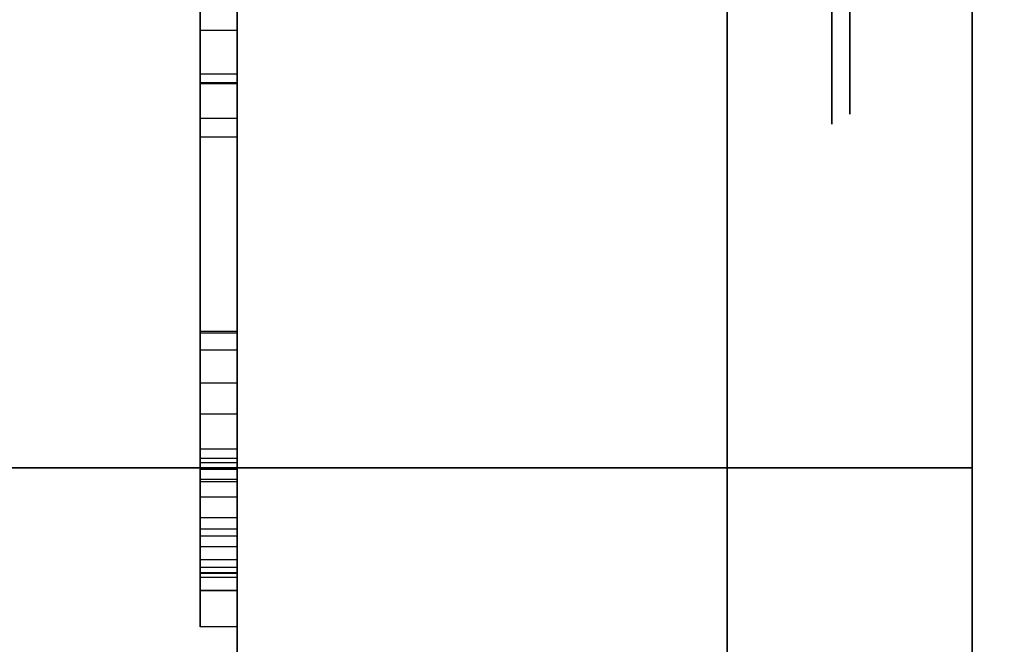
# Model space of a CAD drawing. Header units: millimetres. Extents: x 0 to 1524, y 0 to 1016.
# Tile 335 of 352: x 1394.188 to 1394.992, y 413.863 to 414.372. Entities that reach past the tile are written whole.
import ezdxf

# ---------------------------------------------------------------- set-up
doc = ezdxf.new("R2010")
doc.units = ezdxf.units.MM
doc.header["$LTSCALE"] = 83.82
doc.layers.get('0').update_dxf_attribs({"linetype": 'CONTINUOUS'})
doc.styles.get("Standard").update_dxf_attribs({"font": 'txt', "width": 0.8})
doc.dimstyles.new('DIMSTYLE_1', dxfattribs={"dimtxt": 15, "dimasz": 12, "dimexe": 0.18, "dimexo": 0.0625, "dimgap": 0.09, "dimtad": 1, "dimzin": 0, "dimdsep": 46, "dimtxsty": 'STANDARD', "dimblk": 'CLOSED', "dimblk1": 'CLOSED', "dimblk2": 'CLOSED', "dimcen": 0.09, "dimadec": 0, "dimazin": 0, "dimtp": 0.01, "dimtm": 0.01, "dimtfac": 1, "dimtofl": 0, "dimtmove": 0, "dimatfit": 3, "dimldrblk": 'CLOSED', "dimfxl": 1, "dimtolj": 1, "dimtzin": 0, "dimarcsym": 0})

# ---------------------------------------------------------------- blocks, each defined once
blk = doc.blocks.new('_CLOSED')
at = {"color": 0, "linetype": 'BYBLOCK'}
for p, q in [((0, 0), (-1, 0.208333)), ((-1, 0.208333), (-1, -0.208333)), ((-1, -0.208333), (0, 0)), ((-1, 0), (0, 0))]:
    blk.add_line(p, q, dxfattribs=at)
blk = doc.blocks.new('*D5')
at = {"color": 2, "linetype": 'CONTINUOUS'}
for p, q in [((1198.14537, 405.55665), (1198.14537, 520.52834)), ((1416.10397, 413.01746), (1416.10397, 520.52834)), ((1198.14537, 519.52834), (1307.12467, 519.52834)), ((1416.10397, 519.52834), (1307.12467, 519.52834))]:
    blk.add_line(p, q, dxfattribs=at)
at = {"color": 2, "linetype": 'CONTINUOUS', "xscale": 12, "yscale": 12, "zscale": 12, "rotation": 180}
blk.add_blockref('_CLOSED', (1198.14537, 519.52834), dxfattribs=at)
at = {"color": 2, "linetype": 'CONTINUOUS', "xscale": 12, "yscale": 12, "zscale": 12}
blk.add_blockref('_CLOSED', (1416.10397, 519.52834), dxfattribs=at)

msp = doc.modelspace()

# ---------------------------------------------------------------- linework, layer by layer
at = {"color": 6, "linetype": 'CONTINUOUS'}
for p, q in [((1394.36537, 417.65665), (1394.36537, 411.15665)), ((1394.36537, 411.15665), (1394.36537, 417.65665)), ((1394.36537, 417.65665), (1394.36537, 411.15665)), ((1394.36537, 411.15665), (1394.36537, 417.65665)), ((1394.36537, 417.65665), (1394.36537, 411.15665)), ((1394.36537, 411.15665), (1394.36537, 417.65665)), ((1394.36537, 417.65665), (1394.36537, 411.15665)), ((1394.36537, 411.15665), (1394.36537, 417.65665)), ((1394.76537, 414.80665), (1394.76537, 414.00665)), ((1394.76537, 414.80665), (1394.76537, 414.00665)), ((1394.76537, 414.00665), (1394.76537, 414.80665)), ((1394.76537, 414.80665), (1394.76537, 414.00665)), ((1394.76537, 414.80665), (1394.76537, 414.00665)), ((1394.76537, 414.80665), (1394.76537, 414.00665)), ((1394.76537, 414.00665), (1394.76537, 414.80665)), ((1394.76537, 414.80665), (1394.76537, 414.00665)), ((1394.76537, 414.80665), (1394.76537, 414.00665)), ((1394.76537, 414.80665), (1394.76537, 414.00665)), ((1394.76537, 414.00665), (1394.76537, 414.80665)), ((1394.76537, 414.80665), (1394.76537, 414.00665)), ((1394.76537, 414.80665), (1394.76537, 414.00665)), ((1394.76537, 414.80665), (1394.76537, 414.00665)), ((1394.76537, 414.00665), (1394.76537, 414.80665)), ((1394.76537, 414.80665), (1394.76537, 414.00665)), ((1394.96537, 414.00665), (1394.96537, 414.80665)), ((1394.96537, 414.80665), (1394.96537, 414.00665)), ((1394.96537, 414.00665), (1394.96537, 414.80665)), ((1394.96537, 414.80665), (1394.96537, 414.00665)), ((1394.96537, 414.00665), (1394.96537, 414.80665)), ((1394.96537, 414.80665), (1394.96537, 414.00665)), ((1394.96537, 414.00665), (1394.96537, 414.80665)), ((1394.96537, 414.80665), (1394.96537, 414.00665)), ((1394.33537, 414.31985), (1394.33537, 414.62864)), ((1394.33537, 414.31985), (1394.33537, 414.62864)), ((1394.33537, 414.31985), (1394.33537, 414.62864)), ((1394.33537, 414.31985), (1394.33537, 414.62864)), ((1394.36537, 414.62864), (1394.36537, 414.31985)), ((1394.36537, 414.62864), (1394.36537, 414.31985)), ((1394.36537, 414.62864), (1394.36537, 414.31985)), ((1394.36537, 414.62864), (1394.36537, 414.31985)), ((1394.33537, 414.32077), (1394.33537, 414.56707)), ((1394.33537, 414.56707), (1394.33537, 414.32077)), ((1394.33537, 414.32077), (1394.33537, 414.56707)), ((1394.33537, 414.56707), (1394.33537, 414.32077)), ((1394.33537, 414.32077), (1394.33537, 414.56707)), ((1394.33537, 414.56707), (1394.33537, 414.32077)), ((1394.33537, 414.32077), (1394.33537, 414.56707)), ((1394.33537, 414.56707), (1394.33537, 414.32077)), ((1394.36537, 414.32077), (1394.36537, 414.56707)), ((1394.36537, 414.56707), (1394.36537, 414.32077)), ((1394.36537, 414.32077), (1394.36537, 414.56707)), ((1394.36537, 414.56707), (1394.36537, 414.32077)), ((1394.36537, 414.32077), (1394.36537, 414.56707)), ((1394.36537, 414.56707), (1394.36537, 414.32077)), ((1394.36537, 414.32077), (1394.36537, 414.56707)), ((1394.36537, 414.56707), (1394.36537, 414.32077)), ((1394.33537, 414.53628), (1394.33537, 414.05064)), ((1394.33537, 414.53628), (1394.33537, 414.05064)), ((1394.33537, 414.53628), (1394.33537, 414.05064)), ((1394.33537, 414.53628), (1394.33537, 414.05064)), ((1394.36537, 414.53628), (1394.36537, 414.05064)), ((1394.36537, 414.53628), (1394.36537, 414.05064)), ((1394.36537, 414.53628), (1394.36537, 414.05064)), ((1394.36537, 414.53628), (1394.36537, 414.05064)), ((1394.33537, 414.38073), (1394.33537, 414.27656)), ((1394.33537, 414.38073), (1394.33537, 414.27656)), ((1394.33537, 414.38073), (1394.33537, 414.27656)), ((1394.33537, 414.38073), (1394.33537, 414.27656)), ((1394.36537, 414.27656), (1394.36537, 414.38073)), ((1394.36537, 414.27656), (1394.36537, 414.38073)), ((1394.36537, 414.27656), (1394.36537, 414.38073)), ((1394.36537, 414.27656), (1394.36537, 414.38073)), ((1394.33537, 414.10295), (1394.33537, 414.36383)), ((1394.33537, 414.10295), (1394.33537, 414.36383)), ((1394.33537, 414.10295), (1394.33537, 414.36383)), ((1394.33537, 414.10295), (1394.33537, 414.36383)), ((1394.36537, 414.10295), (1394.36537, 414.36383)), ((1394.36537, 414.10295), (1394.36537, 414.36383)), ((1394.36537, 414.10295), (1394.36537, 414.36383)), ((1394.36537, 414.10295), (1394.36537, 414.36383)), ((1394.33537, 414.29184), (1394.33537, 414.32772)), ((1394.33537, 414.29184), (1394.33537, 414.32772)), ((1394.33537, 414.29184), (1394.33537, 414.32772)), ((1394.33537, 414.29184), (1394.33537, 414.32772)), ((1394.36537, 414.32772), (1394.36537, 414.29184)), ((1394.36537, 414.32772), (1394.36537, 414.29184)), ((1394.36537, 414.32772), (1394.36537, 414.29184)), ((1394.36537, 414.32772), (1394.36537, 414.29184)), ((1394.33537, 414.07587), (1394.33537, 414.32077)), ((1394.33537, 414.32077), (1394.33537, 414.07587)), ((1394.36537, 414.32077), (1394.33537, 414.32077)), ((1394.36537, 414.32077), (1394.33537, 414.32077)), ((1394.33537, 414.07587), (1394.33537, 414.32077)), ((1394.33537, 414.32077), (1394.33537, 414.07587)), ((1394.36537, 414.32077), (1394.33537, 414.32077)), ((1394.36537, 414.32077), (1394.33537, 414.32077)), ((1394.33537, 414.07587), (1394.33537, 414.32077)), ((1394.33537, 414.32077), (1394.33537, 414.07587)), ((1394.36537, 414.32077), (1394.33537, 414.32077)), ((1394.36537, 414.32077), (1394.33537, 414.32077)), ((1394.33537, 414.07587), (1394.33537, 414.32077)), ((1394.33537, 414.32077), (1394.33537, 414.07587)), ((1394.36537, 414.32077), (1394.33537, 414.32077)), ((1394.36537, 414.32077), (1394.33537, 414.32077)), ((1394.33537, 414.01429), (1394.33537, 414.31985)), ((1394.36537, 414.31985), (1394.33537, 414.31985)), ((1394.33537, 414.01429), (1394.33537, 414.31985)), ((1394.36537, 414.31985), (1394.33537, 414.31985)), ((1394.33537, 414.01429), (1394.33537, 414.31985)), ((1394.36537, 414.31985), (1394.33537, 414.31985)), ((1394.33537, 414.01429), (1394.33537, 414.31985)), ((1394.36537, 414.31985), (1394.33537, 414.31985)), ((1394.36537, 414.07587), (1394.36537, 414.32077)), ((1394.36537, 414.32077), (1394.36537, 414.07587)), ((1394.36537, 414.07587), (1394.36537, 414.32077)), ((1394.36537, 414.32077), (1394.36537, 414.07587)), ((1394.36537, 414.07587), (1394.36537, 414.32077)), ((1394.36537, 414.32077), (1394.36537, 414.07587)), ((1394.36537, 414.07587), (1394.36537, 414.32077)), ((1394.36537, 414.32077), (1394.36537, 414.07587)), ((1394.36537, 414.31985), (1394.36537, 414.01429)), ((1394.36537, 414.31985), (1394.36537, 414.01429)), ((1394.36537, 414.31985), (1394.36537, 414.01429)), ((1394.36537, 414.31985), (1394.36537, 414.01429)), ((1394.33537, 414.27656), (1394.33537, 414.118)), ((1394.36537, 414.27656), (1394.33537, 414.27656)), ((1394.33537, 414.27656), (1394.33537, 414.118)), ((1394.36537, 414.27656), (1394.33537, 414.27656)), ((1394.33537, 414.27656), (1394.33537, 414.118)), ((1394.36537, 414.27656), (1394.33537, 414.27656)), ((1394.33537, 414.27656), (1394.33537, 414.118)), ((1394.36537, 414.27656), (1394.33537, 414.27656)), ((1394.36537, 414.118), (1394.36537, 414.27656)), ((1394.36537, 414.118), (1394.36537, 414.27656)), ((1394.36537, 414.118), (1394.36537, 414.27656)), ((1394.36537, 414.118), (1394.36537, 414.27656)), ((1394.33537, 414.118), (1394.33537, 413.9423)), ((1394.36537, 414.118), (1394.33537, 414.118)), ((1394.33537, 414.118), (1394.33537, 413.9423)), ((1394.36537, 414.118), (1394.33537, 414.118)), ((1394.33537, 414.118), (1394.33537, 413.9423)), ((1394.36537, 414.118), (1394.33537, 414.118)), ((1394.33537, 414.118), (1394.33537, 413.9423)), ((1394.36537, 414.118), (1394.33537, 414.118)), ((1394.33537, 414.0055), (1394.33537, 414.11661)), ((1394.33537, 414.0055), (1394.33537, 414.11661)), ((1394.33537, 414.0055), (1394.33537, 414.11661)), ((1394.33537, 414.0055), (1394.33537, 414.11661)), ((1394.36537, 413.9423), (1394.36537, 414.118)), ((1394.36537, 413.9423), (1394.36537, 414.118)), ((1394.36537, 413.9423), (1394.36537, 414.118)), ((1394.36537, 413.9423), (1394.36537, 414.118)), ((1394.36537, 414.11661), (1394.36537, 414.0055)), ((1394.36537, 414.11661), (1394.36537, 414.0055)), ((1394.36537, 414.11661), (1394.36537, 414.0055)), ((1394.36537, 414.11661), (1394.36537, 414.0055)), ((1394.33537, 414.10295), (1394.33537, 414.0055)), ((1394.33537, 414.10295), (1394.36537, 414.10295)), ((1394.33537, 414.10295), (1394.33537, 414.0055)), ((1394.33537, 414.10295), (1394.36537, 414.10295)), ((1394.33537, 414.10295), (1394.33537, 414.0055)), ((1394.33537, 414.10295), (1394.36537, 414.10295)), ((1394.33537, 414.10295), (1394.33537, 414.0055)), ((1394.33537, 414.10295), (1394.36537, 414.10295)), ((1394.36537, 414.0055), (1394.36537, 414.10295)), ((1394.36537, 414.0055), (1394.36537, 414.10295)), ((1394.36537, 414.0055), (1394.36537, 414.10295)), ((1394.36537, 414.0055), (1394.36537, 414.10295)), ((1394.33537, 413.96591), (1394.33537, 414.07587)), ((1394.33537, 414.07587), (1394.33537, 413.96591)), ((1394.36537, 414.07587), (1394.33537, 414.07587)), ((1394.36537, 414.07587), (1394.33537, 414.07587)), ((1394.33537, 413.96591), (1394.33537, 414.07587)), ((1394.33537, 414.07587), (1394.33537, 413.96591)), ((1394.36537, 414.07587), (1394.33537, 414.07587)), ((1394.36537, 414.07587), (1394.33537, 414.07587)), ((1394.33537, 413.96591), (1394.33537, 414.07587)), ((1394.33537, 414.07587), (1394.33537, 413.96591)), ((1394.36537, 414.07587), (1394.33537, 414.07587)), ((1394.36537, 414.07587), (1394.33537, 414.07587)), ((1394.33537, 413.96591), (1394.33537, 414.07587)), ((1394.33537, 414.07587), (1394.33537, 413.96591)), ((1394.36537, 414.07587), (1394.33537, 414.07587)), ((1394.36537, 414.07587), (1394.33537, 414.07587)), ((1394.36537, 413.96591), (1394.36537, 414.07587)), ((1394.36537, 414.07587), (1394.36537, 413.96591)), ((1394.36537, 413.96591), (1394.36537, 414.07587)), ((1394.36537, 414.07587), (1394.36537, 413.96591)), ((1394.36537, 413.96591), (1394.36537, 414.07587)), ((1394.36537, 414.07587), (1394.36537, 413.96591)), ((1394.36537, 413.96591), (1394.36537, 414.07587)), ((1394.36537, 414.07587), (1394.36537, 413.96591)), ((1394.33537, 414.02216), (1394.33537, 413.93165)), ((1394.33537, 414.02216), (1394.33537, 413.93165)), ((1394.33537, 414.02216), (1394.33537, 413.93165)), ((1394.33537, 414.02216), (1394.33537, 413.93165)), ((1394.36537, 413.93165), (1394.36537, 414.02216)), ((1394.36537, 413.93165), (1394.36537, 414.02216)), ((1394.36537, 413.93165), (1394.36537, 414.02216)), ((1394.36537, 413.93165), (1394.36537, 414.02216)), ((1394.33537, 413.87702), (1394.33537, 414.01429)), ((1394.36537, 414.01429), (1394.33537, 414.01429)), ((1394.33537, 413.87702), (1394.33537, 414.01429)), ((1394.36537, 414.01429), (1394.33537, 414.01429)), ((1394.33537, 413.87702), (1394.33537, 414.01429)), ((1394.36537, 414.01429), (1394.33537, 414.01429)), ((1394.33537, 413.87702), (1394.33537, 414.01429)), ((1394.36537, 414.01429), (1394.33537, 414.01429)), ((1394.36537, 414.01429), (1394.36537, 413.87702)), ((1394.36537, 414.01429), (1394.36537, 413.87702)), ((1394.36537, 414.01429), (1394.36537, 413.87702)), ((1394.36537, 414.01429), (1394.36537, 413.87702)), ((1394.76537, 414.00665), (1392.92145, 414.00665)), ((1392.92145, 414.00665), (1394.76537, 414.00665)), ((1394.76537, 414.00665), (1392.92145, 414.00665)), ((1392.92145, 414.00665), (1394.76537, 414.00665)), ((1394.76537, 414.00665), (1392.92145, 414.00665)), ((1392.92145, 414.00665), (1394.76537, 414.00665)), ((1394.76537, 414.00665), (1392.92145, 414.00665)), ((1392.92145, 414.00665), (1394.76537, 414.00665)), ((1392.96537, 414.00665), (1394.76537, 414.00665)), ((1394.76537, 414.00665), (1392.96537, 414.00665)), ((1392.96537, 414.00665), (1394.76537, 414.00665)), ((1394.76537, 414.00665), (1392.96537, 414.00665)), ((1392.96537, 414.00665), (1394.76537, 414.00665)), ((1394.76537, 414.00665), (1392.96537, 414.00665)), ((1392.96537, 414.00665), (1394.76537, 414.00665)), ((1394.76537, 414.00665), (1392.96537, 414.00665)), ((1394.33537, 413.99554), (1394.33537, 414.01082)), ((1394.33537, 413.99554), (1394.33537, 414.01082)), ((1394.33537, 413.99554), (1394.33537, 414.01082)), ((1394.33537, 413.99554), (1394.33537, 414.01082)), ((1394.33537, 414.0055), (1394.33537, 413.96591)), ((1394.36537, 414.0055), (1394.33537, 414.0055)), ((1394.33537, 414.0055), (1394.33537, 413.96591)), ((1394.36537, 414.0055), (1394.33537, 414.0055)), ((1394.33537, 414.0055), (1394.33537, 413.96591)), ((1394.36537, 414.0055), (1394.33537, 414.0055)), ((1394.33537, 414.0055), (1394.33537, 413.96591)), ((1394.36537, 414.0055), (1394.33537, 414.0055)), ((1394.36537, 414.01082), (1394.36537, 413.99554)), ((1394.36537, 414.01082), (1394.36537, 413.99554)), ((1394.36537, 414.01082), (1394.36537, 413.99554)), ((1394.36537, 414.01082), (1394.36537, 413.99554)), ((1394.36537, 413.96591), (1394.36537, 414.0055)), ((1394.36537, 413.96591), (1394.36537, 414.0055)), ((1394.36537, 413.96591), (1394.36537, 414.0055)), ((1394.36537, 413.96591), (1394.36537, 414.0055)), ((1394.76537, 414.00665), (1394.76537, 412.26665)), ((1394.76537, 412.26665), (1394.76537, 414.00665)), ((1394.76537, 414.00665), (1394.76537, 412.26665)), ((1394.76537, 412.26665), (1394.76537, 414.00665)), ((1394.76537, 414.00665), (1394.76537, 412.26665)), ((1394.76537, 412.26665), (1394.76537, 414.00665)), ((1394.76537, 414.00665), (1394.76537, 412.26665)), ((1394.76537, 412.26665), (1394.76537, 414.00665)), ((1394.76537, 414.00665), (1394.76537, 412.26665)), ((1394.76537, 412.26665), (1394.76537, 414.00665)), ((1394.76537, 414.00665), (1394.76537, 412.26665)), ((1394.76537, 412.26665), (1394.76537, 414.00665)), ((1394.76537, 414.00665), (1394.76537, 412.26665)), ((1394.76537, 412.26665), (1394.76537, 414.00665)), ((1394.76537, 414.00665), (1394.76537, 412.26665)), ((1394.76537, 412.26665), (1394.76537, 414.00665)), ((1394.33537, 413.9254), (1394.33537, 413.99716)), ((1394.33537, 413.9254), (1394.33537, 413.99716)), ((1394.33537, 413.9254), (1394.33537, 413.99716)), ((1394.33537, 413.9254), (1394.33537, 413.99716)), ((1394.36537, 413.99716), (1394.36537, 413.9254)), ((1394.36537, 413.99716), (1394.36537, 413.9254)), ((1394.36537, 413.99716), (1394.36537, 413.9254)), ((1394.36537, 413.99716), (1394.36537, 413.9254)), ((1394.33537, 413.9511), (1394.33537, 413.98281)), ((1394.33537, 413.9511), (1394.33537, 413.98281)), ((1394.33537, 413.9511), (1394.33537, 413.98281)), ((1394.33537, 413.9511), (1394.33537, 413.98281)), ((1394.36537, 413.98281), (1394.36537, 413.9511)), ((1394.36537, 413.98281), (1394.36537, 413.9511)), ((1394.36537, 413.98281), (1394.36537, 413.9511)), ((1394.36537, 413.98281), (1394.36537, 413.9511)), ((1394.36537, 413.96591), (1394.33537, 413.96591)), ((1394.36537, 413.96591), (1394.33537, 413.96591)), ((1394.36537, 413.96591), (1394.33537, 413.96591)), ((1394.36537, 413.96591), (1394.33537, 413.96591)), ((1394.33537, 413.92077), (1394.33537, 413.95665)), ((1394.33537, 413.92077), (1394.33537, 413.95665)), ((1394.33537, 413.92077), (1394.33537, 413.95665)), ((1394.33537, 413.92077), (1394.33537, 413.95665)), ((1394.36537, 413.95665), (1394.36537, 413.92077)), ((1394.36537, 413.95665), (1394.36537, 413.92077)), ((1394.36537, 413.95665), (1394.36537, 413.92077)), ((1394.36537, 413.95665), (1394.36537, 413.92077)), ((1394.33537, 413.9423), (1394.33537, 413.87702)), ((1394.36537, 413.9423), (1394.33537, 413.9423)), ((1394.33537, 413.9423), (1394.33537, 413.87702)), ((1394.36537, 413.9423), (1394.33537, 413.9423)), ((1394.33537, 413.9423), (1394.33537, 413.87702)), ((1394.36537, 413.9423), (1394.33537, 413.9423)), ((1394.33537, 413.9423), (1394.33537, 413.87702)), ((1394.36537, 413.9423), (1394.33537, 413.9423)), ((1394.36537, 413.87702), (1394.36537, 413.9423)), ((1394.36537, 413.87702), (1394.36537, 413.9423)), ((1394.36537, 413.87702), (1394.36537, 413.9423)), ((1394.36537, 413.87702), (1394.36537, 413.9423)), ((1394.33537, 413.93165), (1394.33537, 413.87702)), ((1394.36537, 413.93165), (1394.33537, 413.93165)), ((1394.33537, 413.93165), (1394.33537, 413.87702)), ((1394.36537, 413.93165), (1394.33537, 413.93165)), ((1394.33537, 413.93165), (1394.33537, 413.87702)), ((1394.36537, 413.93165), (1394.33537, 413.93165)), ((1394.33537, 413.93165), (1394.33537, 413.87702)), ((1394.36537, 413.93165), (1394.33537, 413.93165)), ((1394.36537, 413.87702), (1394.36537, 413.93165)), ((1394.36537, 413.87702), (1394.36537, 413.93165)), ((1394.36537, 413.87702), (1394.36537, 413.93165)), ((1394.36537, 413.87702), (1394.36537, 413.93165)), ((1394.33537, 413.87702), (1394.33537, 413.9254)), ((1394.36537, 413.9254), (1394.33537, 413.9254)), ((1394.33537, 413.87702), (1394.33537, 413.9254)), ((1394.36537, 413.9254), (1394.33537, 413.9254)), ((1394.33537, 413.87702), (1394.33537, 413.9254)), ((1394.36537, 413.9254), (1394.33537, 413.9254)), ((1394.33537, 413.87702), (1394.33537, 413.9254)), ((1394.36537, 413.9254), (1394.33537, 413.9254)), ((1394.36537, 413.9254), (1394.36537, 413.87702)), ((1394.36537, 413.9254), (1394.36537, 413.87702)), ((1394.36537, 413.9254), (1394.36537, 413.87702)), ((1394.36537, 413.9254), (1394.36537, 413.87702)), ((1394.33537, 413.90665), (1394.33537, 413.92101)), ((1394.33537, 413.90665), (1394.33537, 413.92101)), ((1394.33537, 413.90665), (1394.33537, 413.92101)), ((1394.33537, 413.90665), (1394.33537, 413.92101)), ((1394.33537, 413.91753), (1394.33537, 413.90665)), ((1394.33537, 413.91753), (1394.33537, 413.90665)), ((1394.33537, 413.91753), (1394.33537, 413.90665)), ((1394.33537, 413.91753), (1394.33537, 413.90665)), ((1394.36537, 413.92101), (1394.36537, 413.90665)), ((1394.36537, 413.92101), (1394.36537, 413.90665)), ((1394.36537, 413.92101), (1394.36537, 413.90665)), ((1394.36537, 413.92101), (1394.36537, 413.90665)), ((1394.36537, 413.90665), (1394.36537, 413.91753)), ((1394.36537, 413.90665), (1394.36537, 413.91753)), ((1394.36537, 413.90665), (1394.36537, 413.91753)), ((1394.36537, 413.90665), (1394.36537, 413.91753)), ((1394.36537, 413.87702), (1394.33537, 413.87702)), ((1394.36537, 413.87702), (1394.33537, 413.87702)), ((1394.36537, 413.87702), (1394.33537, 413.87702)), ((1394.36537, 413.87702), (1394.33537, 413.87702)), ((1394.36537, 413.87702), (1394.33537, 413.87702)), ((1394.36537, 413.87702), (1394.33537, 413.87702)), ((1394.36537, 413.87702), (1394.33537, 413.87702)), ((1394.36537, 413.87702), (1394.33537, 413.87702))]:
    msp.add_line(p, q, dxfattribs=at)
at = {"color": 7, "linetype": 'CONTINUOUS'}
for p, q in [((1394.76537, 413.50665), (1394.76537, 415.30665)), ((1394.76537, 413.50665), (1394.76537, 415.30665)), ((1394.76537, 413.50665), (1394.76537, 415.30665)), ((1394.76537, 413.50665), (1394.76537, 415.30665)), ((1394.96537, 413.50665), (1394.96537, 415.30665)), ((1394.96537, 413.50665), (1394.96537, 415.30665)), ((1394.96537, 413.50665), (1394.96537, 415.30665)), ((1394.96537, 413.50665), (1394.96537, 415.30665)), ((1394.96537, 415.20665), (1394.96537, 413.60665)), ((1394.96537, 415.20665), (1394.96537, 413.60665)), ((1394.96537, 415.20665), (1394.96537, 413.60665)), ((1394.96537, 415.20665), (1394.96537, 413.60665)), ((1394.76537, 415.15856), (1394.76537, 413.65475)), ((1394.76537, 415.15856), (1394.76537, 413.65475)), ((1394.76537, 415.15856), (1394.76537, 413.65475)), ((1394.76537, 415.15856), (1394.76537, 413.65475)), ((1394.96537, 413.76665), (1394.96537, 415.04665)), ((1394.96537, 415.04665), (1394.96537, 413.76665)), ((1394.96537, 413.76665), (1394.96537, 415.04665)), ((1394.96537, 415.04665), (1394.96537, 413.76665)), ((1394.96537, 413.76665), (1394.96537, 415.04665)), ((1394.96537, 415.04665), (1394.96537, 413.76665)), ((1394.96537, 413.76665), (1394.96537, 415.04665)), ((1394.96537, 415.04665), (1394.96537, 413.76665)), ((1394.33537, 415.0261), (1394.33537, 413.95596)), ((1394.33537, 415.0261), (1394.33537, 413.95596)), ((1394.33537, 415.0261), (1394.33537, 413.95596)), ((1394.33537, 415.0261), (1394.33537, 413.95596)), ((1394.36537, 413.95596), (1394.36537, 415.0261)), ((1394.36537, 413.95596), (1394.36537, 415.0261)), ((1394.36537, 413.95596), (1394.36537, 415.0261)), ((1394.36537, 413.95596), (1394.36537, 415.0261)), ((1394.76537, 414.80665), (1394.76537, 414.00665)), ((1394.76537, 414.00665), (1394.76537, 414.80665)), ((1394.76537, 414.80665), (1394.76537, 414.00665)), ((1394.76537, 414.00665), (1394.76537, 414.80665)), ((1394.76537, 414.80665), (1394.76537, 414.00665)), ((1394.76537, 414.00665), (1394.76537, 414.80665)), ((1394.76537, 414.80665), (1394.76537, 414.00665)), ((1394.76537, 414.00665), (1394.76537, 414.80665)), ((1394.96537, 414.00665), (1394.96537, 414.80665)), ((1394.96537, 414.80665), (1394.96537, 414.00665)), ((1394.96537, 414.00665), (1394.96537, 414.80665)), ((1394.96537, 414.80665), (1394.96537, 414.00665)), ((1394.96537, 414.00665), (1394.96537, 414.80665)), ((1394.96537, 414.80665), (1394.96537, 414.00665)), ((1394.96537, 414.00665), (1394.96537, 414.80665)), ((1394.96537, 414.80665), (1394.96537, 414.00665)), ((1394.96537, 413.90666), (1394.96537, 414.40665)), ((1394.96537, 413.90666), (1394.96537, 414.40665)), ((1394.96537, 413.90666), (1394.96537, 414.40665)), ((1394.96537, 413.90666), (1394.96537, 414.40665)), ((1394.33537, 414.32772), (1394.33537, 414.36383)), ((1394.33537, 414.36383), (1394.36537, 414.36383)), ((1394.33537, 414.32772), (1394.33537, 414.36383)), ((1394.33537, 414.36383), (1394.36537, 414.36383)), ((1394.33537, 414.32772), (1394.33537, 414.36383)), ((1394.33537, 414.36383), (1394.36537, 414.36383)), ((1394.33537, 414.32772), (1394.33537, 414.36383)), ((1394.33537, 414.36383), (1394.36537, 414.36383)), ((1394.36537, 414.36383), (1394.36537, 414.32772)), ((1394.36537, 414.36383), (1394.36537, 414.32772)), ((1394.36537, 414.36383), (1394.36537, 414.32772)), ((1394.36537, 414.36383), (1394.36537, 414.32772)), ((1394.36537, 414.32772), (1394.33537, 414.32772)), ((1394.36537, 414.32772), (1394.33537, 414.32772)), ((1394.36537, 414.32772), (1394.33537, 414.32772)), ((1394.36537, 414.32772), (1394.33537, 414.32772)), ((1394.33537, 414.23397), (1394.33537, 414.29184)), ((1394.33537, 414.29184), (1394.36537, 414.29184)), ((1394.33537, 414.23397), (1394.33537, 414.29184)), ((1394.33537, 414.29184), (1394.36537, 414.29184)), ((1394.33537, 414.23397), (1394.33537, 414.29184)), ((1394.33537, 414.29184), (1394.36537, 414.29184)), ((1394.33537, 414.23397), (1394.33537, 414.29184)), ((1394.33537, 414.29184), (1394.36537, 414.29184)), ((1394.36537, 414.29184), (1394.36537, 414.23397)), ((1394.36537, 414.29184), (1394.36537, 414.23397)), ((1394.36537, 414.29184), (1394.36537, 414.23397)), ((1394.36537, 414.29184), (1394.36537, 414.23397)), ((1394.33537, 414.11661), (1394.33537, 414.23397)), ((1394.33537, 414.11661), (1394.33537, 414.23397)), ((1394.33537, 414.11661), (1394.33537, 414.23397)), ((1394.33537, 414.11661), (1394.33537, 414.23397)), ((1394.36537, 414.23397), (1394.36537, 414.11661)), ((1394.36537, 414.23397), (1394.36537, 414.11661)), ((1394.36537, 414.23397), (1394.36537, 414.11661)), ((1394.36537, 414.23397), (1394.36537, 414.11661)), ((1394.36537, 414.11661), (1394.33537, 414.11661)), ((1394.36537, 414.11661), (1394.33537, 414.11661)), ((1394.36537, 414.11661), (1394.33537, 414.11661)), ((1394.36537, 414.11661), (1394.33537, 414.11661)), ((1394.33537, 414.05064), (1394.36537, 414.05064)), ((1394.33537, 414.01082), (1394.33537, 414.05064)), ((1394.33537, 414.05064), (1394.36537, 414.05064)), ((1394.33537, 414.01082), (1394.33537, 414.05064)), ((1394.33537, 414.05064), (1394.36537, 414.05064)), ((1394.33537, 414.01082), (1394.33537, 414.05064)), ((1394.33537, 414.05064), (1394.36537, 414.05064)), ((1394.33537, 414.01082), (1394.33537, 414.05064)), ((1394.36537, 414.05064), (1394.36537, 414.01082)), ((1394.36537, 414.05064), (1394.36537, 414.01082)), ((1394.36537, 414.05064), (1394.36537, 414.01082)), ((1394.36537, 414.05064), (1394.36537, 414.01082)), ((1394.33537, 413.95665), (1394.33537, 414.02216)), ((1394.33537, 414.02216), (1394.36537, 414.02216)), ((1394.33537, 413.95665), (1394.33537, 414.02216)), ((1394.33537, 414.02216), (1394.36537, 414.02216)), ((1394.33537, 413.95665), (1394.33537, 414.02216)), ((1394.33537, 414.02216), (1394.36537, 414.02216)), ((1394.33537, 413.95665), (1394.33537, 414.02216)), ((1394.33537, 414.02216), (1394.36537, 414.02216)), ((1394.36537, 414.02216), (1394.36537, 413.95665)), ((1394.36537, 414.02216), (1394.36537, 413.95665)), ((1394.36537, 414.02216), (1394.36537, 413.95665)), ((1394.36537, 414.02216), (1394.36537, 413.95665)), ((1394.36537, 414.01082), (1394.33537, 414.01082)), ((1394.36537, 414.01082), (1394.33537, 414.01082)), ((1394.36537, 414.01082), (1394.33537, 414.01082)), ((1394.36537, 414.01082), (1394.33537, 414.01082)), ((1394.33537, 413.96588), (1394.33537, 414.0055)), ((1394.33537, 414.0055), (1394.36537, 414.0055)), ((1394.33537, 413.96588), (1394.33537, 414.0055)), ((1394.33537, 414.0055), (1394.36537, 414.0055)), ((1394.33537, 413.96588), (1394.33537, 414.0055)), ((1394.33537, 414.0055), (1394.36537, 414.0055)), ((1394.33537, 413.96588), (1394.33537, 414.0055)), ((1394.33537, 414.0055), (1394.36537, 414.0055)), ((1394.36537, 414.0055), (1394.36537, 413.96588)), ((1394.36537, 414.0055), (1394.36537, 413.96588)), ((1394.36537, 414.0055), (1394.36537, 413.96588)), ((1394.36537, 414.0055), (1394.36537, 413.96588)), ((1394.76537, 414.00665), (1394.96537, 414.00665)), ((1394.76537, 413.90665), (1394.76537, 414.00665)), ((1394.76537, 414.00665), (1394.96537, 414.00665)), ((1394.96537, 414.00665), (1394.76537, 414.00665)), ((1394.96537, 414.00665), (1394.76537, 414.00665)), ((1394.76537, 414.00665), (1394.76537, 413.90665)), ((1394.76537, 414.00665), (1394.96537, 414.00665)), ((1394.76537, 413.90665), (1394.76537, 414.00665)), ((1394.76537, 414.00665), (1394.96537, 414.00665)), ((1394.96537, 414.00665), (1394.76537, 414.00665)), ((1394.96537, 414.00665), (1394.76537, 414.00665)), ((1394.76537, 414.00665), (1394.76537, 413.90665)), ((1394.76537, 414.00665), (1394.96537, 414.00665)), ((1394.76537, 413.90665), (1394.76537, 414.00665)), ((1394.76537, 414.00665), (1394.96537, 414.00665)), ((1394.96537, 414.00665), (1394.76537, 414.00665)), ((1394.96537, 414.00665), (1394.76537, 414.00665)), ((1394.76537, 414.00665), (1394.76537, 413.90665)), ((1394.76537, 414.00665), (1394.96537, 414.00665)), ((1394.76537, 413.90665), (1394.76537, 414.00665)), ((1394.76537, 414.00665), (1394.96537, 414.00665)), ((1394.96537, 414.00665), (1394.76537, 414.00665)), ((1394.96537, 414.00665), (1394.76537, 414.00665)), ((1394.76537, 414.00665), (1394.76537, 413.90665)), ((1394.96537, 414.00665), (1394.96537, 413.90665)), ((1394.96537, 413.90665), (1394.96537, 414.00665)), ((1394.96537, 414.00665), (1394.96537, 413.90665)), ((1394.96537, 413.90665), (1394.96537, 414.00665)), ((1394.96537, 414.00665), (1394.96537, 413.90665)), ((1394.96537, 413.90665), (1394.96537, 414.00665)), ((1394.96537, 414.00665), (1394.96537, 413.90665)), ((1394.96537, 413.90665), (1394.96537, 414.00665)), ((1394.33537, 413.99716), (1394.33537, 413.92841)), ((1394.36537, 413.99716), (1394.33537, 413.99716)), ((1394.33537, 413.99716), (1394.33537, 413.92841)), ((1394.36537, 413.99716), (1394.33537, 413.99716)), ((1394.33537, 413.99716), (1394.33537, 413.92841)), ((1394.36537, 413.99716), (1394.33537, 413.99716)), ((1394.33537, 413.99716), (1394.33537, 413.92841)), ((1394.36537, 413.99716), (1394.33537, 413.99716)), ((1394.33537, 413.98281), (1394.33537, 413.99556)), ((1394.33537, 413.98281), (1394.33537, 413.99556)), ((1394.33537, 413.98281), (1394.33537, 413.99556)), ((1394.33537, 413.98281), (1394.33537, 413.99556)), ((1394.33537, 413.99554), (1394.36537, 413.99554)), ((1394.33537, 413.99554), (1394.36537, 413.99554)), ((1394.33537, 413.99554), (1394.36537, 413.99554)), ((1394.33537, 413.99554), (1394.36537, 413.99554)), ((1394.36537, 413.92841), (1394.36537, 413.99716)), ((1394.36537, 413.92841), (1394.36537, 413.99716)), ((1394.36537, 413.92841), (1394.36537, 413.99716)), ((1394.36537, 413.92841), (1394.36537, 413.99716)), ((1394.36537, 413.99556), (1394.36537, 413.98281)), ((1394.36537, 413.99556), (1394.36537, 413.98281)), ((1394.36537, 413.99556), (1394.36537, 413.98281)), ((1394.36537, 413.99556), (1394.36537, 413.98281)), ((1394.36537, 413.98281), (1394.33537, 413.98281)), ((1394.36537, 413.98281), (1394.33537, 413.98281)), ((1394.36537, 413.98281), (1394.33537, 413.98281)), ((1394.36537, 413.98281), (1394.33537, 413.98281)), ((1394.36537, 413.96591), (1394.33537, 413.96591)), ((1394.36537, 413.96591), (1394.33537, 413.96591)), ((1394.36537, 413.96591), (1394.33537, 413.96591)), ((1394.36537, 413.96591), (1394.33537, 413.96591)), ((1394.36537, 413.95665), (1394.33537, 413.95665)), ((1394.36537, 413.95665), (1394.33537, 413.95665)), ((1394.36537, 413.95665), (1394.33537, 413.95665)), ((1394.36537, 413.95665), (1394.33537, 413.95665)), ((1394.33537, 413.95596), (1394.33537, 413.91753)), ((1394.33537, 413.95596), (1394.33537, 413.91753)), ((1394.33537, 413.95596), (1394.33537, 413.91753)), ((1394.33537, 413.95596), (1394.33537, 413.91753)), ((1394.36537, 413.91753), (1394.36537, 413.95596)), ((1394.36537, 413.91753), (1394.36537, 413.95596)), ((1394.36537, 413.91753), (1394.36537, 413.95596)), ((1394.36537, 413.91753), (1394.36537, 413.95596)), ((1394.33537, 413.92101), (1394.33537, 413.9511)), ((1394.33537, 413.9511), (1394.36537, 413.9511)), ((1394.33537, 413.92101), (1394.33537, 413.9511)), ((1394.33537, 413.9511), (1394.36537, 413.9511)), ((1394.33537, 413.92101), (1394.33537, 413.9511)), ((1394.33537, 413.9511), (1394.36537, 413.9511)), ((1394.33537, 413.92101), (1394.33537, 413.9511)), ((1394.33537, 413.9511), (1394.36537, 413.9511)), ((1394.36537, 413.9511), (1394.36537, 413.92101)), ((1394.36537, 413.9511), (1394.36537, 413.92101)), ((1394.36537, 413.9511), (1394.36537, 413.92101)), ((1394.36537, 413.9511), (1394.36537, 413.92101)), ((1394.33537, 413.92841), (1394.33537, 413.90663)), ((1394.33537, 413.92841), (1394.33537, 413.90663)), ((1394.33537, 413.92841), (1394.33537, 413.90663)), ((1394.33537, 413.92841), (1394.33537, 413.90663)), ((1394.36537, 413.90663), (1394.36537, 413.92841)), ((1394.36537, 413.90663), (1394.36537, 413.92841)), ((1394.36537, 413.90663), (1394.36537, 413.92841)), ((1394.36537, 413.90663), (1394.36537, 413.92841)), ((1394.36537, 413.92101), (1394.33537, 413.92101)), ((1394.36537, 413.92101), (1394.33537, 413.92101)), ((1394.36537, 413.92101), (1394.33537, 413.92101)), ((1394.36537, 413.92101), (1394.33537, 413.92101)), ((1394.33537, 413.90665), (1394.33537, 413.92077)), ((1394.33537, 413.92077), (1394.36537, 413.92077)), ((1394.33537, 413.90665), (1394.33537, 413.92077)), ((1394.33537, 413.92077), (1394.36537, 413.92077)), ((1394.33537, 413.90665), (1394.33537, 413.92077)), ((1394.33537, 413.92077), (1394.36537, 413.92077)), ((1394.33537, 413.90665), (1394.33537, 413.92077)), ((1394.33537, 413.92077), (1394.36537, 413.92077)), ((1394.33537, 413.91753), (1394.36537, 413.91753)), ((1394.33537, 413.91753), (1394.36537, 413.91753)), ((1394.33537, 413.91753), (1394.36537, 413.91753)), ((1394.33537, 413.91753), (1394.36537, 413.91753)), ((1394.36537, 413.92077), (1394.36537, 413.90665)), ((1394.36537, 413.92077), (1394.36537, 413.90665)), ((1394.36537, 413.92077), (1394.36537, 413.90665)), ((1394.36537, 413.92077), (1394.36537, 413.90665)), ((1394.36537, 413.90665), (1394.33537, 413.90665)), ((1394.33537, 413.90665), (1394.36537, 413.90665)), ((1394.36537, 413.90665), (1394.33537, 413.90665)), ((1394.33537, 413.90665), (1394.36537, 413.90665)), ((1394.36537, 413.90665), (1394.33537, 413.90665)), ((1394.33537, 413.90665), (1394.36537, 413.90665)), ((1394.36537, 413.90665), (1394.33537, 413.90665)), ((1394.33537, 413.90665), (1394.36537, 413.90665)), ((1394.76537, 413.65475), (1394.76537, 413.90665)), ((1394.76537, 413.90665), (1394.76537, 413.80665)), ((1394.76537, 413.65475), (1394.76537, 413.90665)), ((1394.76537, 413.90665), (1394.76537, 413.80665)), ((1394.76537, 413.65475), (1394.76537, 413.90665)), ((1394.76537, 413.90665), (1394.76537, 413.80665)), ((1394.76537, 413.65475), (1394.76537, 413.90665)), ((1394.76537, 413.90665), (1394.76537, 413.80665)), ((1394.96537, 413.90665), (1394.96537, 413.50665)), ((1394.96537, 413.80665), (1394.96537, 413.90665)), ((1394.96537, 413.90665), (1394.96537, 413.50665)), ((1394.96537, 413.80665), (1394.96537, 413.90665)), ((1394.96537, 413.90665), (1394.96537, 413.50665)), ((1394.96537, 413.80665), (1394.96537, 413.90665)), ((1394.96537, 413.90665), (1394.96537, 413.50665)), ((1394.96537, 413.80665), (1394.96537, 413.90665))]:
    msp.add_line(p, q, dxfattribs=at)
at = {"color": 6, "linetype": 'CONTINUOUS'}
for points in [[(1394.36537, 414.40665), (1394.36537, 414.32896), (1394.36537, 414.25423), (1394.36537, 414.1853), (1394.36537, 414.12381), (1394.36537, 414.07426), (1394.36537, 414.03737), (1394.36537, 414.01455), (1394.36537, 414.00665), (1394.36537, 414.01427), (1394.36537, 414.03684), (1394.36537, 414.07349), (1394.36537, 414.12381), (1394.36537, 414.18414), (1394.36537, 414.25294), (1394.36537, 414.32759), (1394.36537, 414.40665)], [(1394.36537, 414.40665), (1394.36537, 414.32896), (1394.36537, 414.25423), (1394.36537, 414.1853), (1394.36537, 414.12381), (1394.36537, 414.07426), (1394.36537, 414.03737), (1394.36537, 414.01455), (1394.36537, 414.00665), (1394.36537, 414.01427), (1394.36537, 414.03684), (1394.36537, 414.07349), (1394.36537, 414.12381), (1394.36537, 414.18414), (1394.36537, 414.25294), (1394.36537, 414.32759), (1394.36537, 414.40665)], [(1394.36537, 414.40665), (1394.36537, 414.32896), (1394.36537, 414.25423), (1394.36537, 414.1853), (1394.36537, 414.12381), (1394.36537, 414.07426), (1394.36537, 414.03737), (1394.36537, 414.01455), (1394.36537, 414.00665), (1394.36537, 414.01427), (1394.36537, 414.03684), (1394.36537, 414.07349), (1394.36537, 414.12381), (1394.36537, 414.18414), (1394.36537, 414.25294), (1394.36537, 414.32759), (1394.36537, 414.40665)], [(1394.36537, 414.40665), (1394.36537, 414.32896), (1394.36537, 414.25423), (1394.36537, 414.1853), (1394.36537, 414.12381), (1394.36537, 414.07426), (1394.36537, 414.03737), (1394.36537, 414.01455), (1394.36537, 414.00665), (1394.36537, 414.01427), (1394.36537, 414.03684), (1394.36537, 414.07349), (1394.36537, 414.12381), (1394.36537, 414.18414), (1394.36537, 414.25294), (1394.36537, 414.32759), (1394.36537, 414.40665)], [(1394.36537, 414.40665), (1394.36537, 414.32896), (1394.36537, 414.25423), (1394.36537, 414.1853), (1394.36537, 414.12381), (1394.36537, 414.07426), (1394.36537, 414.03737), (1394.36537, 414.01455), (1394.36537, 414.00665), (1394.36537, 414.01427), (1394.36537, 414.03684), (1394.36537, 414.07349), (1394.36537, 414.12381), (1394.36537, 414.18414), (1394.36537, 414.25294), (1394.36537, 414.32759), (1394.36537, 414.40665)], [(1394.36537, 414.40665), (1394.36537, 414.32896), (1394.36537, 414.25423), (1394.36537, 414.1853), (1394.36537, 414.12381), (1394.36537, 414.07426), (1394.36537, 414.03737), (1394.36537, 414.01455), (1394.36537, 414.00665), (1394.36537, 414.01427), (1394.36537, 414.03684), (1394.36537, 414.07349), (1394.36537, 414.12381), (1394.36537, 414.18414), (1394.36537, 414.25294), (1394.36537, 414.32759), (1394.36537, 414.40665)], [(1394.36537, 414.40665), (1394.36537, 414.32896), (1394.36537, 414.25423), (1394.36537, 414.1853), (1394.36537, 414.12381), (1394.36537, 414.07426), (1394.36537, 414.03737), (1394.36537, 414.01455), (1394.36537, 414.00665), (1394.36537, 414.01427), (1394.36537, 414.03684), (1394.36537, 414.07349), (1394.36537, 414.12381), (1394.36537, 414.18414), (1394.36537, 414.25294), (1394.36537, 414.32759), (1394.36537, 414.40665)], [(1394.36537, 414.40665), (1394.36537, 414.32896), (1394.36537, 414.25423), (1394.36537, 414.1853), (1394.36537, 414.12381), (1394.36537, 414.07426), (1394.36537, 414.03737), (1394.36537, 414.01455), (1394.36537, 414.00665), (1394.36537, 414.01427), (1394.36537, 414.03684), (1394.36537, 414.07349), (1394.36537, 414.12381), (1394.36537, 414.18414), (1394.36537, 414.25294), (1394.36537, 414.32759), (1394.36537, 414.40665)], [(1394.96537, 414.00665), (1394.96157, 414.00665), (1394.95028, 414.00665), (1394.93196, 414.00665), (1394.9068, 414.00665), (1394.87663, 414.00665), (1394.84223, 414.00665), (1394.80491, 414.00665), (1394.76537, 414.00665)], [(1394.76537, 414.00665), (1394.80422, 414.00665), (1394.84159, 414.00665), (1394.87605, 414.00665), (1394.9068, 414.00665), (1394.93157, 414.00665), (1394.95002, 414.00665), (1394.96143, 414.00665), (1394.96537, 414.00665)], [(1394.96537, 414.00665), (1394.96157, 414.00665), (1394.95028, 414.00665), (1394.93196, 414.00665), (1394.9068, 414.00665), (1394.87663, 414.00665), (1394.84223, 414.00665), (1394.80491, 414.00665), (1394.76537, 414.00665)], [(1394.76537, 414.00665), (1394.80422, 414.00665), (1394.84159, 414.00665), (1394.87605, 414.00665), (1394.9068, 414.00665), (1394.93157, 414.00665), (1394.95002, 414.00665), (1394.96143, 414.00665), (1394.96537, 414.00665)], [(1394.96537, 414.00665), (1394.96157, 414.00665), (1394.95028, 414.00665), (1394.93196, 414.00665), (1394.9068, 414.00665), (1394.87663, 414.00665), (1394.84223, 414.00665), (1394.80491, 414.00665), (1394.76537, 414.00665)], [(1394.76537, 414.00665), (1394.80422, 414.00665), (1394.84159, 414.00665), (1394.87605, 414.00665), (1394.9068, 414.00665), (1394.93157, 414.00665), (1394.95002, 414.00665), (1394.96143, 414.00665), (1394.96537, 414.00665)], [(1394.96537, 414.00665), (1394.96157, 414.00665), (1394.95028, 414.00665), (1394.93196, 414.00665), (1394.9068, 414.00665), (1394.87663, 414.00665), (1394.84223, 414.00665), (1394.80491, 414.00665), (1394.76537, 414.00665)], [(1394.76537, 414.00665), (1394.80422, 414.00665), (1394.84159, 414.00665), (1394.87605, 414.00665), (1394.9068, 414.00665), (1394.93157, 414.00665), (1394.95002, 414.00665), (1394.96143, 414.00665), (1394.96537, 414.00665)]]:
    msp.add_lwpolyline(points, dxfattribs=at)
at = {"color": 7, "linetype": 'CONTINUOUS'}
for points in [[(1394.85083, 414.40665), (1394.85083, 414.3834), (1394.85083, 414.36103), (1394.85083, 414.3404), (1394.85083, 414.322), (1394.85083, 414.30717), (1394.85083, 414.29613), (1394.85083, 414.28929), (1394.85083, 414.28693), (1394.85083, 414.28921), (1394.85083, 414.29597), (1394.85083, 414.30693), (1394.85083, 414.322), (1394.85083, 414.34005), (1394.85083, 414.36065), (1394.85083, 414.38299), (1394.85083, 414.40665)], [(1394.85083, 414.40665), (1394.85083, 414.3834), (1394.85083, 414.36103), (1394.85083, 414.3404), (1394.85083, 414.322), (1394.85083, 414.30717), (1394.85083, 414.29613), (1394.85083, 414.28929), (1394.85083, 414.28693), (1394.85083, 414.28921), (1394.85083, 414.29597), (1394.85083, 414.30693), (1394.85083, 414.322), (1394.85083, 414.34005), (1394.85083, 414.36065), (1394.85083, 414.38299), (1394.85083, 414.40665)], [(1394.85083, 414.40665), (1394.85083, 414.3834), (1394.85083, 414.36103), (1394.85083, 414.3404), (1394.85083, 414.322), (1394.85083, 414.30717), (1394.85083, 414.29613), (1394.85083, 414.28929), (1394.85083, 414.28693), (1394.85083, 414.28921), (1394.85083, 414.29597), (1394.85083, 414.30693), (1394.85083, 414.322), (1394.85083, 414.34005), (1394.85083, 414.36065), (1394.85083, 414.38299), (1394.85083, 414.40665)], [(1394.85083, 414.40665), (1394.85083, 414.3834), (1394.85083, 414.36103), (1394.85083, 414.3404), (1394.85083, 414.322), (1394.85083, 414.30717), (1394.85083, 414.29613), (1394.85083, 414.28929), (1394.85083, 414.28693), (1394.85083, 414.28921), (1394.85083, 414.29597), (1394.85083, 414.30693), (1394.85083, 414.322), (1394.85083, 414.34005), (1394.85083, 414.36065), (1394.85083, 414.38299), (1394.85083, 414.40665)], [(1394.86537, 414.40665), (1394.86537, 414.38503), (1394.86537, 414.36423), (1394.86537, 414.34505), (1394.86537, 414.32794), (1394.86537, 414.31414), (1394.86537, 414.30388), (1394.86537, 414.29753), (1394.86537, 414.29533), (1394.86537, 414.29745), (1394.86537, 414.30373), (1394.86537, 414.31393), (1394.86537, 414.32794), (1394.86537, 414.34472), (1394.86537, 414.36387), (1394.86537, 414.38465), (1394.86537, 414.40665)], [(1394.86537, 414.40665), (1394.86537, 414.38503), (1394.86537, 414.36423), (1394.86537, 414.34505), (1394.86537, 414.32794), (1394.86537, 414.31414), (1394.86537, 414.30388), (1394.86537, 414.29753), (1394.86537, 414.29533), (1394.86537, 414.29745), (1394.86537, 414.30373), (1394.86537, 414.31393), (1394.86537, 414.32794), (1394.86537, 414.34472), (1394.86537, 414.36387), (1394.86537, 414.38465), (1394.86537, 414.40665)], [(1394.86537, 414.40665), (1394.86537, 414.38503), (1394.86537, 414.36423), (1394.86537, 414.34505), (1394.86537, 414.32794), (1394.86537, 414.31414), (1394.86537, 414.30388), (1394.86537, 414.29753), (1394.86537, 414.29533), (1394.86537, 414.29745), (1394.86537, 414.30373), (1394.86537, 414.31393), (1394.86537, 414.32794), (1394.86537, 414.34472), (1394.86537, 414.36387), (1394.86537, 414.38465), (1394.86537, 414.40665)], [(1394.86537, 414.40665), (1394.86537, 414.38503), (1394.86537, 414.36423), (1394.86537, 414.34505), (1394.86537, 414.32794), (1394.86537, 414.31414), (1394.86537, 414.30388), (1394.86537, 414.29753), (1394.86537, 414.29533), (1394.86537, 414.29745), (1394.86537, 414.30373), (1394.86537, 414.31393), (1394.86537, 414.32794), (1394.86537, 414.34472), (1394.86537, 414.36387), (1394.86537, 414.38465), (1394.86537, 414.40665)]]:
    msp.add_lwpolyline(points, dxfattribs=at)

# ---------------------------------------------------------------- dimensions: what is measured, and where the dimension line sits
at = {"color": 2, "linetype": 'CONTINUOUS'}
dim = msp.add_linear_dim(base=(1198.14537, 519.52834), p1=(1416.10397, 413.01746), p2=(1198.14537, 405.55665), angle=180, dimstyle='DIMSTYLE_1', dxfattribs=at)
dim.commit()
dim.dimension.update_dxf_attribs({"geometry": '*D5', "text_midpoint": (1271.12467, 523.27834), "dimtype": 160})

doc.saveas('drawing.dxf')
